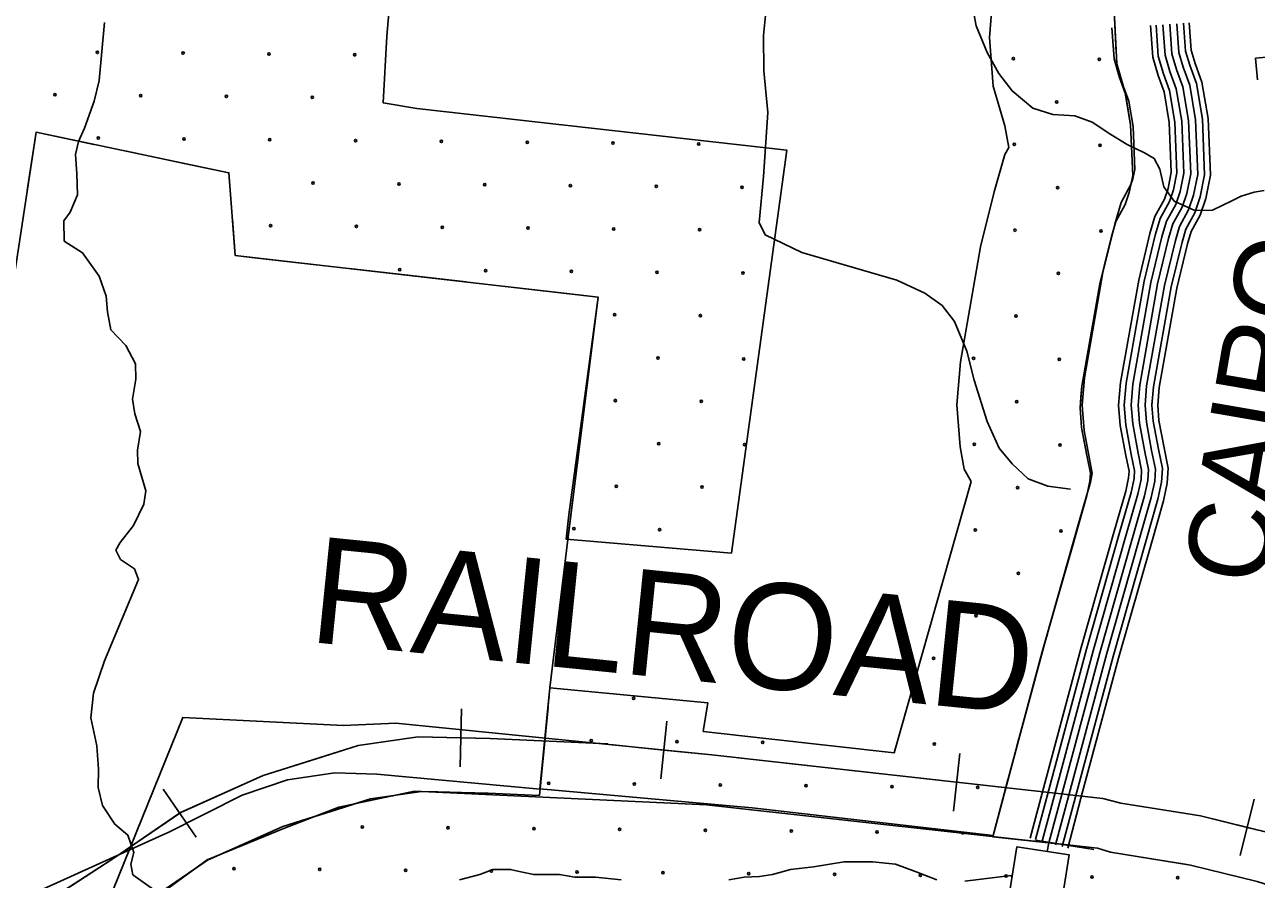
# Model space of a CAD drawing. Extents: x 1788175 to 1969470, y 584502 to 738744.
# Drawn here: x 1845842 to 1851363, y 694119 to 697950 of the extents above; entities that cross this region are included whole.
import ezdxf

# ---------------------------------------------------------------- set-up
doc = ezdxf.new("R2010")
doc.units = 0
for name, color, linetype in [('DESIGN - CONTOURS - Intermediate with optional Text', 7, 'Continuous'), ('DESIGN - EROSION CONTROL - Devices', 7, 'Continuous'), ('DESIGN - ROW - Right-of-Way and Easement Labels', 7, 'Continuous'), ('DESIGN - SCRATCH - User 1', 7, 'Continuous'), ('DESIGN - TRANSPORTATION - Text', 7, 'Continuous'), ('DESIGN - UTILITIES - Cable (Underground) with Text', 7, 'Continuous'), ('DESIGN - VEGETATION - Features with Text', 7, 'Continuous'), ('SURVEY - CONTOURS - Index with Text', 7, 'Continuous'), ('SURVEY - DRAINAGE - Storm Sewer', 7, 'Continuous'), ('SURVEY - VEGETATION - Features with Text', 7, 'Continuous')]:
    doc.layers.add(name, color=color, linetype=linetype)

msp = doc.modelspace()

# ---------------------------------------------------------------- linework, layer by layer
at = {"layer": 'DESIGN - CONTOURS - Intermediate with optional Text'}
for p, q in [((1847799.9, 694883.4), (1847793.6, 694623.5)), ((1848720, 694827.5), (1848693.8, 694568.8)), ((1850033.4, 694683.7), (1850004.7, 694425.3)), ((1846463.2, 694523.2), (1846610.1, 694308.6)), ((1851290.6, 694225.8), (1851352.6, 694478.3))]:
    msp.add_line(p, q, dxfattribs=at)
for points in [[(1850675, 694481.7), (1848921.9, 694676.4), (1847505.2, 694819.7), (1847271.3, 694808.6), (1846550.2, 694844.8), (1846186.4, 693943.2)], [(1848456.2, 694726.6), (1847928.2, 694750.2), (1847605.1, 694758.1), (1847337.2, 694718.7), (1846911.6, 694584.7), (1846541.3, 694419.1), (1846241.8, 694214.1), (1845950.2, 694024.8), (1845682.3, 693780.4), (1845445.9, 693480.7)], [(1847796.7, 694753.4), (1847605.1, 694758.1), (1847337.2, 694718.7), (1847148.8, 694659.4)], [(1848456.2, 694726.6), (1847928.2, 694750.2), (1847796.7, 694753.4)], [(1848706.9, 694698.2), (1848464.5, 694722.7)], [(1849363.1, 694627.4), (1848921.9, 694676.4), (1848706.9, 694698.2)], [(1847148.8, 694659.4), (1846911.6, 694584.7), (1846541.2, 694419.1), (1846536.6, 694415.9)], [(1850019, 694554.5), (1849363.1, 694627.4)], [(1850675, 694481.7), (1850019, 694554.5)], [(1850675, 694481.7), (1850755.2, 694461.1), (1851111.8, 694403.6), (1851428.1, 694325.9), (1851876.7, 694182.1), (1852279.3, 694026.8), (1852917.7, 693770.9), (1853090.3, 693699), (1853285.8, 693632.9), (1853412.4, 693598.3), (1853510.1, 693575.3), (1853607.9, 693569.6), (1853774.7, 693575.3), (1854022, 693598.3), (1854252.1, 693609.9), (1854654.7, 693678.9), (1855126.3, 693816.9), (1855253.1, 693857.9)], [(1850675, 694481.7), (1850755.2, 694461.1), (1851111.8, 694403.6), (1851321.6, 694352.1)], [(1846536.6, 694415.9), (1846241.8, 694214.1), (1845987.9, 694049.2)], [(1851321.6, 694352.1), (1851428.1, 694325.9), (1851876.7, 694182.1), (1851950.6, 694153.6)]]:
    msp.add_lwpolyline(points, dxfattribs=at)
at = {"layer": 'DESIGN - EROSION CONTROL - Devices'}
for centre in [(1846167.9, 697825.8), (1846552.4, 697822.1), (1846937, 697818.4), (1847321.6, 697814.6), (1850274.1, 697797.8), (1850658.7, 697794.1), (1845977.5, 697635.4), (1846362, 697631.7), (1846746.6, 697628), (1847131.1, 697624.2), (1850468.2, 697603.7), (1846171.6, 697441.3), (1846556.2, 697437.5), (1846940.7, 697433.8), (1847325.3, 697430.1), (1847709.8, 697426.3), (1848094.4, 697422.6), (1848478.9, 697418.9), (1848863.5, 697415.1), (1850277.8, 697413.3), (1850662.4, 697409.5), (1847134.9, 697239.7), (1847519.4, 697235.9), (1847904, 697232.2), (1848288.5, 697228.5), (1848673.1, 697224.7), (1849057.6, 697221), (1850472, 697219.1), (1846944.5, 697049.3), (1847329, 697045.5), (1847713.6, 697041.8), (1848098.1, 697038.1), (1848482.7, 697034.3), (1848867.2, 697030.6), (1850281.6, 697028.7), (1850666.1, 697025), (1847523.2, 696851.4), (1847907.7, 696847.7), (1848292.3, 696843.9), (1848676.8, 696840.2), (1849061.4, 696836.5), (1850475.7, 696834.6), (1848486.4, 696649.8), (1848871, 696646), (1850285.3, 696644.1), (1848680.6, 696455.6), (1849065.1, 696451.9), (1850094.9, 696453.7), (1850479.4, 696450), (1848490.1, 696265.2), (1848874.7, 696261.5), (1850289, 696259.6), (1848684.3, 696071.1), (1849068.8, 696067.3), (1850098.6, 696069.2), (1850483.2, 696065.4), (1848493.9, 695880.7), (1848878.4, 695876.9), (1850292.8, 695875), (1848303.5, 695690.3), (1848688, 695686.5), (1850102.4, 695684.6), (1850486.9, 695680.9), (1850296.5, 695490.5), (1850106.1, 695300.1), (1849915.7, 695109.7), (1850300.2, 695105.9), (1848571.6, 694930.5), (1850109.8, 694915.5), (1848381.2, 694740), (1848765.8, 694736.3), (1849150.3, 694732.6), (1849919.4, 694725.1), (1848190.8, 694549.6), (1848575.3, 694545.9), (1848959.9, 694542.2), (1849344.5, 694538.4), (1849729, 694534.7), (1850113.6, 694531), (1847355.2, 694353.7), (1847739.7, 694349.9), (1848124.3, 694346.2), (1848508.8, 694342.5), (1848893.4, 694338.7), (1849277.9, 694335), (1849662.5, 694331.3), (1846780.2, 694167), (1847164.7, 694163.2), (1847549.3, 694159.5), (1847933.9, 694155.8), (1848318.4, 694152), (1848703, 694148.3), (1849087.5, 694144.6), (1849472.1, 694140.8), (1849856.6, 694137.1), (1850241.2, 694133.4), (1850625.7, 694129.6), (1851010.3, 694125.9)]:
    msp.add_circle(centre, 5.28, dxfattribs=at)
for centre, start, end in [((1848187.1, 694934.2), 337.9917, 10.3422), ((1849923.1, 694340.6), 46.021, 120.8876), ((1850047, 694327.5), 201.399, 325.9244)]:
    msp.add_arc(centre, 5.28, start, end, dxfattribs=at)
at = {"layer": 'DESIGN - SCRATCH - User 1'}
msp.add_line((1848196.6, 694978.1), (1848903.9, 694909.9), dxfattribs=at)
for points in [[(1849010.7, 695580.7), (1849257.7, 697387.5), (1847599.5, 697574.4), (1847448.7, 697599.5), (1847465.8, 697897.6), (1847531, 698658.8), (1848212.9, 698592.7), (1848406, 698564.8), (1848471.7, 699321.9)], [(1848903.9, 694909.9), (1848883.3, 694781.7), (1849738.6, 694685.3), (1850084.4, 695902.7), (1850053.4, 695958.2), (1850035.1, 696057.6), (1850019.7, 696245.5), (1850036.1, 696439.1), (1850036.1, 696439.1), (1850126.9, 696954), (1850187, 697200.1), (1850235.9, 697368.1), (1850253.2, 697399.7), (1850235.2, 697496.1), (1850235.2, 697496.1), (1850182.8, 697674), (1850166.9, 697892.9), (1850201.9, 698341.4), (1848422, 698564.5), (1848485.6, 699319.9)], [(1850069.8, 699137.1), (1850217.8, 698796.4), (1850291.2, 698679.2), (1850345, 698639.2), (1850478.9, 698602.5), (1850647.1, 698553.2), (1850662.9, 698541.2), (1850665.6, 698534.7), (1850675.3, 698472.2), (1850718.1, 698143.7), (1850722.7, 698075.9), (1850737, 697774.5)], [(1850737, 697774.5), (1850767.5, 697670.9), (1850790.9, 697606.4), (1850809.8, 697493.9), (1850817.7, 697301), (1850809.2, 697258.8), (1850800.5, 697233.1), (1850756.4, 697152.7), (1850728.1, 697055.4), (1850675.3, 696838.9), (1850592, 696366.7), (1850581.7, 696244.8), (1850590.9, 696131.4), (1850617.4, 695987.9), (1850627.5, 695938.9), (1850618.7, 695898.5), (1850567.5, 695718.8), (1850420, 695201), (1850250.4, 694569.2), (1850183.5, 694314.9)], [(1844476.6, 693851.3), (1844629.5, 694708.3), (1845455.9, 694599.5), (1845892.9, 697467.3), (1846757.3, 697285.9), (1846785.8, 696914.7), (1848412.1, 696729.1), (1848280.4, 695752.7), (1848268.7, 695644.2), (1849010.7, 695580.7)], [(1850183.5, 694314.9), (1849102.9, 694438.9), (1848150.4, 694525.1), (1848196.6, 694978.1)], [(1852741.5, 693599.1), (1852197, 693817.4), (1851801.8, 693969.9), (1851366.9, 694109.3), (1851067, 694182.9), (1850709.1, 694240.6), (1850650.2, 694258.1), (1848898.2, 694452.7), (1847589.4, 694513.7), (1847250.5, 694442.7), (1847006.2, 694348.1)], [(1847006.2, 694348.1), (1846659.5, 694206.2), (1846399.4, 694016.9), (1846060.6, 693796.1), (1845540, 693811.2), (1845472.5, 693814.9), (1845389.7, 693818.8), (1845327.7, 693819.8), (1845185.8, 693827.7)]]:
    msp.add_lwpolyline(points, dxfattribs=at)
at = {"layer": 'DESIGN - TRANSPORTATION - Text'}
for points in [[(1849172.9, 697555.6), (1849154.6, 697743.6), (1849153, 697901.8), (1849171.7, 698081.8), (1849177.7, 698352.1), (1849202.3, 698526), (1849201.7, 698616.1), (1849145, 698703), (1849108.1, 698783.6), (1849108.4, 698931.8), (1849116.2, 699051.9), (1849124, 699171.9), (1849139, 699241.8), (1849182.4, 699335.3), (1849209.8, 699429.1), (1849203.6, 699543.3), (1849186.9, 699635.7), (1849198.7, 699755.7), (1849228.5, 699875.4), (1849240.5, 700009.4), (1849268.5, 700141.2), (1849245.2, 700321.8), (1849192.2, 700585.7)], [(1850106.7, 697945.3), (1850085.8, 698054.9), (1850052.9, 698129.5), (1849968.8, 698258.8), (1849836.7, 698388.8), (1849702.2, 698496.9), (1849563.4, 698585), (1849412.8, 698685.2), (1849322.5, 698668.5), (1849187.4, 698637.9)], [(1846200.2, 697959.4), (1846176.4, 697699.3), (1846153.8, 697607.4), (1846110.9, 697485.6), (1846082.6, 697425.8), (1846070.2, 697367.8), (1846075.5, 697281.7), (1846078.9, 697187.6), (1846046.4, 697109.8), (1846018.1, 697070), (1846019.5, 696979.9), (1846101, 696927.2), (1846176.1, 696822.6), (1846207.5, 696732.3), (1846213, 696662.2), (1846228.4, 696582.1), (1846295.8, 696511.5), (1846339.1, 696429.1), (1846340.6, 696361.1), (1846326, 696271.1), (1846335.5, 696205), (1846360.9, 696126.7), (1846348.4, 696042.8), (1846349.9, 695982.7), (1846385, 695860.3), (1846376.6, 695800.4), (1846330, 695704.6), (1846269.5, 695629), (1846251.3, 695595.1), (1846271, 695552.9), (1846334.6, 695510.4), (1846352.2, 695462.2), (1846199.8, 695099), (1846150.9, 694953.3), (1846138.1, 694843.3), (1846165.2, 694717), (1846172.4, 694612.8), (1846171.8, 694530.8), (1846191.2, 694450.6), (1846246.6, 694366.1), (1846304.2, 694317.6), (1846331.6, 694239.4), (1846317.2, 694187.4), (1846326.9, 694139.3), (1846615.2, 693934.2)], [(1850106.7, 697945.3), (1850156.7, 697824.4), (1850209.1, 697731.5), (1850267.8, 697652.5), (1850360.5, 697574.9), (1850449.9, 697547.5), (1850549.7, 697541.9), (1850627.1, 697512.6), (1850710.2, 697457.2), (1850783.3, 697412), (1850860.7, 697374.8), (1850904.2, 697350.1), (1850929.4, 697301.6), (1850948.1, 697223.3), (1850995, 697158.5), (1851086.3, 697117), (1851166.2, 697117.7), (1851252.8, 697160.4), (1851295, 697181.7), (1851353.2, 697198.8), (1851397.3, 697206.1)], [(1849172.9, 697555.6), (1849153.4, 697269.7), (1849133.9, 697063.7), (1849161.5, 697007.4), (1849324.7, 696928.2), (1849751.3, 696805), (1849876.7, 696746.1), (1849954.2, 696691.5), (1850009.6, 696619.1), (1850064.6, 696486.5), (1850097.6, 696356.2), (1850156.2, 696171.6), (1850209.3, 696051.2), (1850268.7, 695980.7), (1850340.2, 695914.1), (1850427.8, 695881.5), (1850529.6, 695867.6)], [(1847790.3, 694117.4), (1847882.3, 694140.4), (1847939.8, 694163.4), (1848020.3, 694163.4), (1848066.4, 694151.9), (1848123.9, 694140.4), (1848238.9, 694140.4), (1848307.9, 694128.9), (1848399.9, 694128.9), (1848515, 694117.4)], [(1848998.1, 694117.4), (1849067.1, 694128.9), (1849136.1, 694131.8), (1849193.6, 694140.4), (1849274.2, 694163.4), (1849377.7, 694174.9), (1849515.7, 694197.9), (1849642.3, 694197.9), (1849745.8, 694186.4), (1849837.8, 694151.9), (1849929.8, 694117.4)], [(1850056.4, 694110.2), (1850263.4, 694136.1), (1850267.4, 694128.4)]]:
    msp.add_lwpolyline(points, dxfattribs=at)
at = {"layer": 'DESIGN - UTILITIES - Cable (Underground) with Text'}
for p, q in [((1851609.7, 697823.1), (1851359.3, 697800.3)), ((1851359.3, 697800.2), (1851368.2, 697702.4))]:
    msp.add_line(p, q, dxfattribs=at)
at = {"layer": 'SURVEY - CONTOURS - Index with Text'}
for points in [[(1850492.7, 694266), (1850551.8, 694488.7), (1850720.7, 695117.8), (1850867.6, 695633.3), (1850921.4, 695822.4), (1850938.1, 695898.9), (1850941.7, 695959.8), (1850923.6, 696047.6), (1850900.6, 696172.5), (1850894.7, 696244.4), (1850901.7, 696326.4), (1850980.8, 696774.7), (1851029.6, 696974.8), (1851046.4, 697032.7), (1851087, 697106.8), (1851111.2, 697177.4), (1851131, 697276.5), (1851120.8, 697526.2), (1851093.9, 697686.2), (1851064, 697768.3), (1851045.7, 697830.5), (1851036.6, 697956.2)], [(1850517.6, 694259.4), (1850576.7, 694482.1), (1850745.5, 695111), (1850892.3, 695626.3), (1850946.4, 695816.2), (1850963.6, 695895.3), (1850967.6, 695961.7), (1850948.9, 696052.5), (1850926.2, 696175.8), (1850920.5, 696244.4), (1850927.2, 696323.1), (1851006, 696769.4), (1851054.4, 696968.1), (1851070.3, 697022.8), (1851110.6, 697096.4), (1851136, 697170.7), (1851156.8, 697274.5), (1851146.4, 697528.9), (1851118.8, 697692.8), (1851088.5, 697776.4), (1851071.2, 697835.1), (1851062.2, 697958.1)], [(1850349, 694304.2), (1850408.2, 694527.1), (1850577.4, 695157.5), (1850724.6, 695674.1), (1850777.1, 695858.7), (1850790.3, 695919.2), (1850792.1, 695949.1), (1850777.7, 696019.1), (1850753, 696152.9), (1850745.5, 696244.6), (1850754, 696345.6), (1850835.2, 696805.3), (1850885.9, 697013.2), (1850908.2, 697089.9), (1850950.4, 697167), (1850967.2, 697216.2), (1850981.6, 697288.2), (1850972.5, 697510.8), (1850949.5, 697648.2), (1850922.7, 697721.9), (1850898.6, 697803.8), (1850888.2, 697945.4)], [(1850372.9, 694297.9), (1850432, 694520.7), (1850601.2, 695150.9), (1850748.3, 695667.3), (1850801.1, 695852.7), (1850814.9, 695915.8), (1850816.9, 695950.9), (1850801.9, 696023.9), (1850777.5, 696156.1), (1850770.3, 696244.6), (1850778.6, 696342.4), (1850859.4, 696800.2), (1850909.7, 697006.8), (1850931.2, 697080.4), (1850973.1, 697157), (1850991.2, 697209.7), (1851006.5, 697286.2), (1850997.2, 697513.4), (1850973.5, 697654.5), (1850946.2, 697729.6), (1850923, 697808.3), (1850912.9, 697947.2)], [(1850402.8, 694289.9), (1850462, 694512.7), (1850631.1, 695142.6), (1850778.2, 695658.8), (1850831.2, 695845.1), (1850845.7, 695911.6), (1850848.1, 695953.1), (1850832.3, 696029.8), (1850808.3, 696160.2), (1850801.4, 696244.5), (1850809.3, 696338.4), (1850889.7, 696793.9), (1850939.7, 696998.8), (1850960, 697068.5), (1851001.6, 697144.4), (1851021.2, 697201.7), (1851037.6, 697283.8), (1851028.1, 697516.6), (1851003.6, 697662.5), (1850975.6, 697739.3), (1850953.7, 697813.8), (1850943.8, 697949.5)], [(1850432.8, 694282), (1850491.9, 694504.7), (1850661, 695134.4), (1850808, 695650.3), (1850861.2, 695837.6), (1850876.5, 695907.4), (1850879.3, 695955.4), (1850862.8, 696035.7), (1850839.1, 696164.3), (1850832.5, 696244.5), (1850840.1, 696334.4), (1850920.1, 696787.5), (1850969.6, 696990.8), (1850988.8, 697056.5), (1851030.1, 697131.9), (1851051.2, 697193.6), (1851068.7, 697281.4), (1851059, 697519.8), (1851033.7, 697670.4), (1851005.1, 697749), (1850984.4, 697819.4), (1850974.7, 697951.7)], [(1850432.8, 694282), (1850491.9, 694504.7), (1850661, 695134.4), (1850808, 695650.3), (1850861.2, 695837.6), (1850876.5, 695907.4), (1850879.3, 695955.4), (1850862.8, 696035.7), (1850839.1, 696164.3), (1850832.5, 696244.5), (1850840.1, 696334.4), (1850920.1, 696787.5), (1850969.6, 696990.8), (1850988.8, 697056.5), (1851030.1, 697131.9), (1851051.2, 697193.6), (1851068.7, 697281.4), (1851059, 697519.8), (1851033.7, 697670.4), (1851005.1, 697749), (1850984.4, 697819.4), (1850974.7, 697951.7)], [(1850462.7, 694274), (1850521.9, 694496.7), (1850690.8, 695126.1), (1850837.8, 695641.8), (1850891.3, 695830), (1850907.3, 695903.1), (1850910.5, 695957.6), (1850893.2, 696041.7), (1850869.9, 696168.4), (1850863.6, 696244.4), (1850870.9, 696330.4), (1850950.4, 696781.1), (1850999.6, 696982.8), (1851017.6, 697044.6), (1851058.6, 697119.3), (1851081.2, 697185.5), (1851099.8, 697278.9), (1851089.9, 697523), (1851063.8, 697678.3), (1851034.6, 697758.6), (1851015, 697825), (1851005.7, 697954)], [(1850432.8, 694282), (1850424.8, 694243.8)]]:
    msp.add_lwpolyline(points, dxfattribs=at)
at = {"layer": 'SURVEY - DRAINAGE - Storm Sewer'}
msp.add_lwpolyline([(1850289.2, 694265.4), (1850251.9, 694030.7), (1850486.5, 693993.4), (1850523.9, 694228.1)], close=True, dxfattribs=at)
at = {"layer": 'SURVEY - VEGETATION - Features with Text'}
for points in [[(1850084.6, 699131.4), (1850217.8, 698796.4), (1850291.2, 698679.2), (1850345, 698639.2), (1850478.9, 698602.5), (1850647.1, 698553.2), (1850662.9, 698541.2), (1850665.6, 698534.7), (1850675.3, 698472.2), (1850718.1, 698143.7), (1850722.7, 698075.9), (1850737, 697774.5)], [(1850721.8, 698089.2), (1850722.7, 698075.9), (1850734.6, 697825.5)], [(1850180.8, 694309.7), (1850364.5, 694994.1), (1850403.2, 695138.1), (1850550.3, 695654.5), (1850603.1, 695839.9), (1850616.9, 695903.3), (1850619, 695938.8), (1850603.9, 696012), (1850579.6, 696144.1), (1850572.4, 696232.3), (1850580.6, 696329.9), (1850661.4, 696787.6), (1850711.7, 696994.1), (1850733.1, 697067.4), (1850775, 697143.9), (1850793.1, 697197), (1850808.5, 697273.8), (1850799.2, 697501.3), (1850775.4, 697642.8), (1850748.1, 697718), (1850725, 697796.4), (1850714.9, 697935.1)], [(1850782.1, 697603.4), (1850775.4, 697642.8), (1850748.1, 697718), (1850725, 697796.4), (1850720.5, 697858.6)], [(1850805.8, 697341), (1850799.2, 697501.3), (1850782.1, 697603.4)], [(1845892.9, 697467.3), (1845455.9, 694599.5), (1844629.5, 694708.3), (1844349.2, 693220.1)], [(1845892.9, 697467.3), (1845853.1, 697206.3)], [(1845892.9, 697467.3), (1846757.3, 697285.9), (1846785.8, 696914.7), (1848412.1, 696729.1), (1848276.4, 695642.4), (1848196.6, 694978.1), (1848152.6, 694522.7)], [(1845892.9, 697467.3), (1846151.3, 697413.1)], [(1846298.1, 697382.3), (1846556.4, 697328.1)], [(1846556.4, 697328.1), (1846757.3, 697285.9), (1846761.8, 697227.3)], [(1850700.2, 696946.7), (1850711.7, 696994.1), (1850733.1, 697067.4), (1850775, 697143.9), (1850791.7, 697192.8)], [(1846773.3, 697077.8), (1846785.8, 696914.7), (1846885.7, 696903.3)], [(1850644, 696688.9), (1850661.4, 696787.6), (1850700.2, 696946.7)], [(1846885.7, 696903.3), (1847148, 696873.4)], [(1847297, 696856.4), (1847559.3, 696826.5)], [(1847559.3, 696826.5), (1847821.6, 696796.5)], [(1847970.6, 696779.5), (1848232.9, 696749.6)], [(1848232.9, 696749.6), (1848412.1, 696729.1), (1848401.8, 696646.2)], [(1850576.4, 696280.7), (1850580.6, 696329.9), (1850617.9, 696541.2)], [(1848383.2, 696497.3), (1848350.4, 696235.3)], [(1850602.6, 696019.2), (1850579.6, 696144.1), (1850572.4, 696232.3), (1850576.4, 696280.7)], [(1848350.4, 696235.3), (1848317.7, 695973.4)], [(1850539.7, 695617.3), (1850550.3, 695654.5), (1850603.1, 695839.9), (1850610, 695871.7)], [(1848299.1, 695824.5), (1848276.7, 695644.7)], [(1850467.3, 695363.4), (1850539.7, 695617.3)], [(1850356.6, 694964.5), (1850364.5, 694994.1), (1850403.2, 695138.1), (1850426.2, 695219.1)], [(1850288.1, 694709.5), (1850356.6, 694964.5)], [(1848188, 694889.1), (1848149.9, 694495.1)], [(1844898.8, 693146.4), (1845063.5, 693461), (1845144.7, 693561.7), (1845253, 693679), (1845402.1, 693805.8), (1845782.1, 694010), (1846444.4, 694310.9), (1846488.2, 694331), (1846817.6, 694495.8), (1847019.5, 694564.9), (1847232, 694596.8), (1847420.5, 694590.4), (1848152.6, 694522.7)], [(1850180.8, 694309.7), (1850249.2, 694564.7)], [(1846048.6, 693796.6), (1846377.7, 694010.2), (1846661.4, 694204.4), (1846998.7, 694355.2), (1847392.1, 694479.2), (1847620, 694512.7), (1847919.7, 694505.4), (1848149.9, 694495.1)], [(1847237.5, 694430.5), (1847392.2, 694479.2), (1847493, 694494)], [(1847641.6, 694512.2), (1847905.5, 694505.7)], [(1847905.5, 694505.7), (1847919.7, 694505.4), (1848149.9, 694495.1)], [(1846986.3, 694349.7), (1846998.7, 694355.2), (1847237.5, 694430.5)], [(1846613.5, 694171.6), (1846661.4, 694204.4), (1846849.4, 694288.4)], [(1850180.8, 694309.7), (1850650.2, 694258.1), (1850709.1, 694240.6), (1851067, 694182.9), (1851366.9, 694109.3), (1851801.8, 693969.9), (1852197, 693817.4), (1852741.5, 693599.1)], [(1850373.5, 694294.7), (1850634.1, 694252.7)], [(1850782.2, 694228.8), (1851042.8, 694186.8)], [(1846395.6, 694022.4), (1846613.5, 694171.6)], [(1851042.8, 694186.8), (1851067, 694182.9), (1851299.6, 694125.8)]]:
    msp.add_lwpolyline(points, dxfattribs=at)

# ---------------------------------------------------------------- texts
at = {"layer": 'DESIGN - ROW - Right-of-Way and Easement Labels'}
msp.add_text('CAIRO', height=370, rotation=80.2118, dxfattribs=at).set_placement((1851397.9, 695425.4))
at = {"layer": 'DESIGN - VEGETATION - Features with Text'}
msp.add_text('RAILROAD', height=475, rotation=354.2232, dxfattribs=at).set_placement((1847109.5, 695184.1))

doc.saveas('drawing.dxf')
